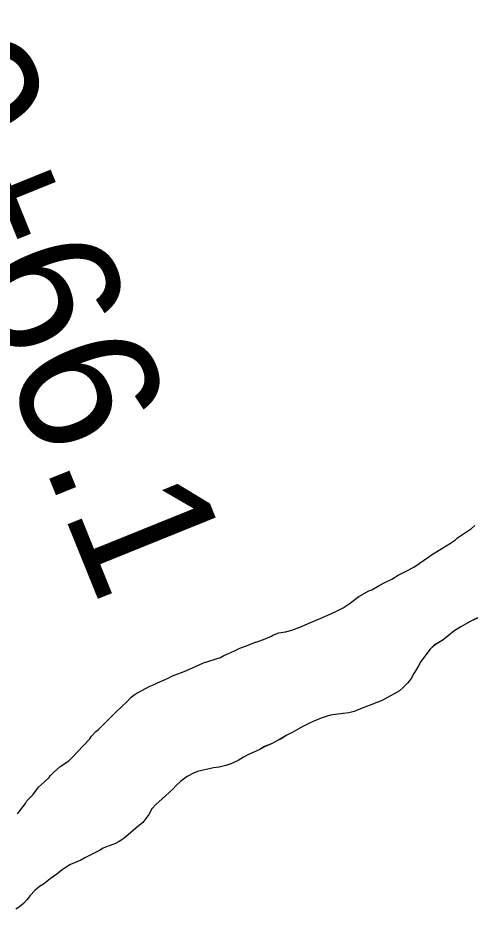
# Model space of a CAD drawing. Extents: x 3161514 to 3199414, y 831166 to 856601.
# Drawn here: x 3193061 to 3193387, y 839113 to 839751 of the extents above; entities that cross this region are included whole.
import ezdxf

# ---------------------------------------------------------------- set-up
doc = ezdxf.new("R2010")
doc.units = 0
for name, color, linetype in [('V-SITE-VEGE', 7, 'Continuous'), ('V-SURV-IDEN', 7, 'Continuous'), ('V-TOPO-SHOR', 7, 'Continuous')]:
    doc.layers.add(name, color=color, linetype=linetype)

msp = doc.modelspace()

# ---------------------------------------------------------------- linework, layer by layer
at = {"layer": 'V-SITE-VEGE'}
for p, q in [((3193375.51, 839378.71), (3193382.69, 839383.59)), ((3193382.69, 839383.59), (3193385.55, 839385.33)), ((3193385.55, 839385.33), (3193388.07, 839387.43)), ((3193370.49, 839374.86), (3193374.07, 839377.31)), ((3193374.07, 839377.31), (3193375.51, 839378.71)), ((3193356.16, 839366.16), (3193364.4, 839371.03)), ((3193364.4, 839371.03), (3193370.49, 839374.86)), ((3193344.32, 839357.78), (3193355.08, 839365.1)), ((3193355.08, 839365.1), (3193356.16, 839366.16)), ((3193339.31, 839355), (3193344.32, 839357.78)), ((3193328.56, 839349.09), (3193333.22, 839351.88)), ((3193333.22, 839351.88), (3193339.31, 839355)), ((3193314.25, 839341.45), (3193319.62, 839344.58)), ((3193319.62, 839344.58), (3193323.56, 839346.67)), ((3193323.56, 839346.67), (3193328.56, 839349.09)), ((3193304.95, 839336.59), (3193312.11, 839340.77)), ((3193312.11, 839340.77), (3193314.25, 839341.45)), ((3193293.83, 839328.56), (3193298.13, 839331.35)), ((3193298.13, 839331.35), (3193304.95, 839336.59)), ((3193282.74, 839323.37), (3193288.1, 839325.79)), ((3193288.1, 839325.79), (3193293.83, 839328.56)), ((3193262.72, 839314.73), (3193282.74, 839323.37)), ((3193385.17, 839319.07), (3193381.21, 839316.83)), ((3193389.94, 839321.3), (3193385.17, 839319.07)), ((3193252.37, 839311.31), (3193257.01, 839312.67)), ((3193257.01, 839312.67), (3193262.72, 839314.73)), ((3193372.97, 839311.87), (3193368.84, 839308.48)), ((3193378.08, 839315.07), (3193372.97, 839311.87)), ((3193381.21, 839316.83), (3193378.08, 839315.07)), ((3193232.73, 839304.45), (3193236.66, 839305.82)), ((3193236.66, 839305.82), (3193242.38, 839308.24)), ((3193242.38, 839308.24), (3193243.45, 839308.94)), ((3193243.45, 839308.94), (3193247.74, 839310.66)), ((3193247.74, 839310.66), (3193252.37, 839311.31)), ((3193364.54, 839305.1), (3193363.39, 839304.46)), ((3193366.19, 839306.39), (3193364.54, 839305.1)), ((3193368.84, 839308.48), (3193366.19, 839306.39)), ((3193215.94, 839297.91), (3193219.87, 839299.64)), ((3193219.87, 839299.64), (3193224.52, 839301.36)), ((3193224.52, 839301.36), (3193230.23, 839303.77)), ((3193230.23, 839303.77), (3193232.73, 839304.45)), ((3193356.12, 839298.99), (3193353.63, 839295.92)), ((3193358.94, 839301.74), (3193356.12, 839298.99)), ((3193363.39, 839304.46), (3193358.94, 839301.74)), ((3193193.79, 839289.3), (3193205.93, 839293.06)), ((3193205.93, 839293.06), (3193208.43, 839294.45)), ((3193208.43, 839294.45), (3193211.65, 839295.83)), ((3193211.65, 839295.83), (3193215.94, 839297.91)), ((3193351.63, 839293.16), (3193349.46, 839290.25)), ((3193353.63, 839295.92), (3193351.63, 839293.16)), ((3193179.85, 839283.09), (3193190.21, 839287.57)), ((3193190.21, 839287.57), (3193193.79, 839289.3)), ((3193347.62, 839287), (3193346.12, 839284.24)), ((3193349.46, 839290.25), (3193347.62, 839287)), ((3193168.41, 839278.26), (3193171.63, 839279.99)), ((3193171.63, 839279.99), (3193179.85, 839283.09)), ((3193344.45, 839281.48), (3193342.44, 839278.07)), ((3193346.12, 839284.24), (3193344.45, 839281.48)), ((3193154.83, 839272.38), (3193158.4, 839273.76)), ((3193158.4, 839273.76), (3193160.9, 839274.79)), ((3193160.9, 839274.79), (3193168.41, 839278.26)), ((3193339.78, 839274.67), (3193336.63, 839271.6)), ((3193342.44, 839278.07), (3193339.78, 839274.67)), ((3193141.93, 839264.73), (3193144.8, 839266.82)), ((3193144.8, 839266.82), (3193154.83, 839272.38)), ((3193330.35, 839266.93), (3193327.72, 839265.5)), ((3193333.98, 839269.18), (3193330.35, 839266.93)), ((3193336.63, 839271.6), (3193333.98, 839269.18)), ((3193131.13, 839253.84), (3193139.05, 839261.56)), ((3193139.05, 839261.56), (3193141.93, 839264.73)), ((3193317.19, 839260.56), (3193314.23, 839259.29)), ((3193320.48, 839261.83), (3193317.19, 839260.56)), ((3193323.27, 839263.1), (3193320.48, 839261.83)), ((3193327.72, 839265.5), (3193323.27, 839263.1)), ((3193301.73, 839254.38), (3193297.79, 839253.45)), ((3193304.86, 839255.81), (3193301.73, 839254.38)), ((3193309.3, 839257.39), (3193304.86, 839255.81)), ((3193314.23, 839259.29), (3193309.3, 839257.39)), ((3193118.53, 839241.56), (3193131.13, 839253.84)), ((3193272.86, 839247.55), (3193269.57, 839246.12)), ((3193277.95, 839249.61), (3193272.86, 839247.55)), ((3193281.57, 839250.87), (3193277.95, 839249.61)), ((3193284.69, 839251.81), (3193281.57, 839250.87)), ((3193289.93, 839252.4), (3193284.69, 839251.81)), ((3193293.86, 839253.01), (3193289.93, 839252.4)), ((3193297.79, 839253.45), (3193293.86, 839253.01)), ((3193116.73, 839240.16), (3193118.53, 839241.56)), ((3193261.16, 839241.48), (3193257.7, 839239.56)), ((3193264.95, 839243.56), (3193261.16, 839241.48)), ((3193269.57, 839246.12), (3193264.95, 839243.56)), ((3193108.08, 839230.32), (3193112.4, 839234.89)), ((3193112.4, 839234.89), (3193113.49, 839236.65)), ((3193113.49, 839236.65), (3193116.73, 839240.16)), ((3193249.46, 839234.92), (3193246.34, 839233.33)), ((3193253.42, 839237.32), (3193249.46, 839234.92)), ((3193257.7, 839239.56), (3193253.42, 839237.32)), ((3193103.04, 839225.05), (3193108.08, 839230.32)), ((3193237.45, 839229.19), (3193233.99, 839227.27)), ((3193243.04, 839231.57), (3193237.45, 839229.19)), ((3193246.34, 839233.33), (3193243.04, 839231.57)), ((3193097.27, 839219.08), (3193101.23, 839222.94)), ((3193101.23, 839222.94), (3193103.04, 839225.05)), ((3193225.6, 839223.45), (3193222.31, 839221.69)), ((3193229.38, 839225.03), (3193225.6, 839223.45)), ((3193233.99, 839227.27), (3193229.38, 839225.03)), ((3193091.17, 839214.89), (3193097.27, 839219.08)), ((3193209.64, 839215.8), (3193204.88, 839214.55)), ((3193213.25, 839216.9), (3193209.64, 839215.8)), ((3193218.51, 839219.29), (3193213.25, 839216.9)), ((3193222.31, 839221.69), (3193218.51, 839219.29)), ((3193083.98, 839208.23), (3193086.5, 839210.69)), ((3193086.5, 839210.69), (3193091.17, 839214.89)), ((3193186.5, 839210.2), (3193182.05, 839207.81)), ((3193189.46, 839211.31), (3193186.5, 839210.2)), ((3193200.94, 839213.95), (3193189.46, 839211.31)), ((3193204.88, 839214.55), (3193200.94, 839213.95)), ((3193075.7, 839200.16), (3193080.02, 839204.02)), ((3193080.02, 839204.02), (3193083.25, 839207.17)), ((3193083.25, 839207.17), (3193083.98, 839208.23)), ((3193177.59, 839204.43), (3193173.95, 839201.21)), ((3193182.05, 839207.81), (3193177.59, 839204.43)), ((3193071.72, 839194.88), (3193075.7, 839200.16)), ((3193169.48, 839196.68), (3193163.85, 839191.68)), ((3193171.96, 839198.94), (3193169.48, 839196.68)), ((3193173.95, 839201.21), (3193171.96, 839198.94)), ((3193066.31, 839188.55), (3193067.4, 839190.31)), ((3193067.4, 839190.31), (3193071.72, 839194.88)), ((3193163.85, 839191.68), (3193159.88, 839188.13)), ((3193060.53, 839181.16), (3193066.31, 839188.55)), ((3193156.73, 839184.58), (3193154.72, 839180.68)), ((3193159.88, 839188.13), (3193156.73, 839184.58)), ((3193154.72, 839180.68), (3193150.23, 839175.01)), ((3193150.23, 839175.01), (3193145.43, 839170.81)), ((3193139.81, 839165.98), (3193136.01, 839162.92)), ((3193145.43, 839170.81), (3193139.81, 839165.98)), ((3193130.41, 839159.72), (3193125.64, 839157.98)), ((3193133.37, 839161.32), (3193130.41, 839159.72)), ((3193136.01, 839162.92), (3193133.37, 839161.32)), ((3193113.62, 839152.08), (3193108.85, 839149.53)), ((3193116.42, 839153.35), (3193113.62, 839152.08)), ((3193119.22, 839154.95), (3193116.42, 839153.35)), ((3193121.86, 839156.56), (3193119.22, 839154.95)), ((3193125.64, 839157.98), (3193121.86, 839156.56)), ((3193106.04, 839147.93), (3193098.64, 839144.75)), ((3193108.85, 839149.53), (3193106.04, 839147.93)), ((3193092.54, 839141.06), (3193088.74, 839138)), ((3193095.51, 839142.83), (3193092.54, 839141.06)), ((3193098.64, 839144.75), (3193095.51, 839142.83)), ((3193083.95, 839134.47), (3193079.16, 839130.77)), ((3193088.74, 839138), (3193083.95, 839134.47)), ((3193076.36, 839129.16), (3193073.05, 839126.26)), ((3193079.16, 839130.77), (3193076.36, 839129.16)), ((3193069.73, 839122.71), (3193067.24, 839119.63)), ((3193073.05, 839126.26), (3193069.73, 839122.71)), ((3193062.11, 839114.63), (3193059.47, 839112.86)), ((3193064.92, 839116.88), (3193062.11, 839114.63)), ((3193067.24, 839119.63), (3193064.92, 839116.88))]:
    msp.add_line(p, q, dxfattribs=at)
at = {"layer": 'V-TOPO-SHOR'}
for points in [[(3193389.94, 839321.32), (3193385.16, 839319.09), (3193381.21, 839316.85), (3193378.08, 839315.09), (3193372.97, 839311.88), (3193368.83, 839308.5), (3193366.19, 839306.41), (3193364.54, 839305.12), (3193363.39, 839304.48), (3193358.94, 839301.75), (3193356.12, 839299.01), (3193353.62, 839295.93), (3193351.63, 839293.18), (3193349.46, 839290.26), (3193347.62, 839287.01), (3193346.12, 839284.25), (3193344.44, 839281.49), (3193342.44, 839278.08), (3193339.78, 839274.68), (3193336.63, 839271.61), (3193333.98, 839269.19), (3193330.35, 839266.95), (3193327.72, 839265.51), (3193323.27, 839263.11), (3193320.48, 839261.84), (3193317.19, 839260.57), (3193314.23, 839259.3), (3193309.3, 839257.4), (3193304.86, 839255.82), (3193301.73, 839254.39), (3193297.79, 839253.46), (3193293.86, 839253.02), (3193289.93, 839252.41), (3193284.69, 839251.82), (3193281.57, 839250.88), (3193277.95, 839249.62), (3193272.86, 839247.56), (3193269.56, 839246.13), (3193264.95, 839243.57), (3193261.16, 839241.49), (3193257.7, 839239.57), (3193253.42, 839237.34), (3193249.46, 839234.93), (3193246.34, 839233.34), (3193243.04, 839231.58), (3193237.45, 839229.2), (3193233.99, 839227.28), (3193229.38, 839225.05), (3193225.6, 839223.46), (3193222.31, 839221.7), (3193218.51, 839219.3), (3193213.25, 839216.91), (3193209.64, 839215.81), (3193204.88, 839214.56), (3193200.94, 839213.96), (3193189.46, 839211.32), (3193186.5, 839210.21), (3193182.05, 839207.82), (3193177.59, 839204.44), (3193173.95, 839201.22), (3193171.96, 839198.95), (3193169.48, 839196.69), (3193163.85, 839191.69), (3193159.88, 839188.14), (3193156.73, 839184.59), (3193154.72, 839180.69), (3193150.23, 839175.02), (3193145.43, 839170.82), (3193139.81, 839165.99), (3193136, 839162.93), (3193133.37, 839161.33), (3193130.4, 839159.73), (3193125.64, 839157.99), (3193121.86, 839156.57)], [(3193121.86, 839156.57), (3193119.22, 839154.96), (3193116.42, 839153.36), (3193113.62, 839152.09), (3193108.84, 839149.53), (3193106.04, 839147.93), (3193098.64, 839144.76), (3193095.51, 839142.83), (3193092.54, 839141.07), (3193088.74, 839138.01), (3193083.95, 839134.47), (3193079.16, 839130.77), (3193076.36, 839129.17), (3193073.05, 839126.27), (3193069.73, 839122.71), (3193067.24, 839119.64), (3193064.92, 839116.89), (3193062.11, 839114.63), (3193059.47, 839112.86)]]:
    msp.add_lwpolyline(points, dxfattribs=at)

# ---------------------------------------------------------------- texts
at = {"layer": 'V-SURV-IDEN'}
for s, rotation, p in [('1083+64.6', 300.41944, (3193156.06, 840239.23)), ('1089+66.1', 292.01194, (3192882.29, 839918.43))]:
    msp.add_text(s, height=100, rotation=rotation, dxfattribs=at).set_placement(p)

doc.saveas('drawing.dxf')
